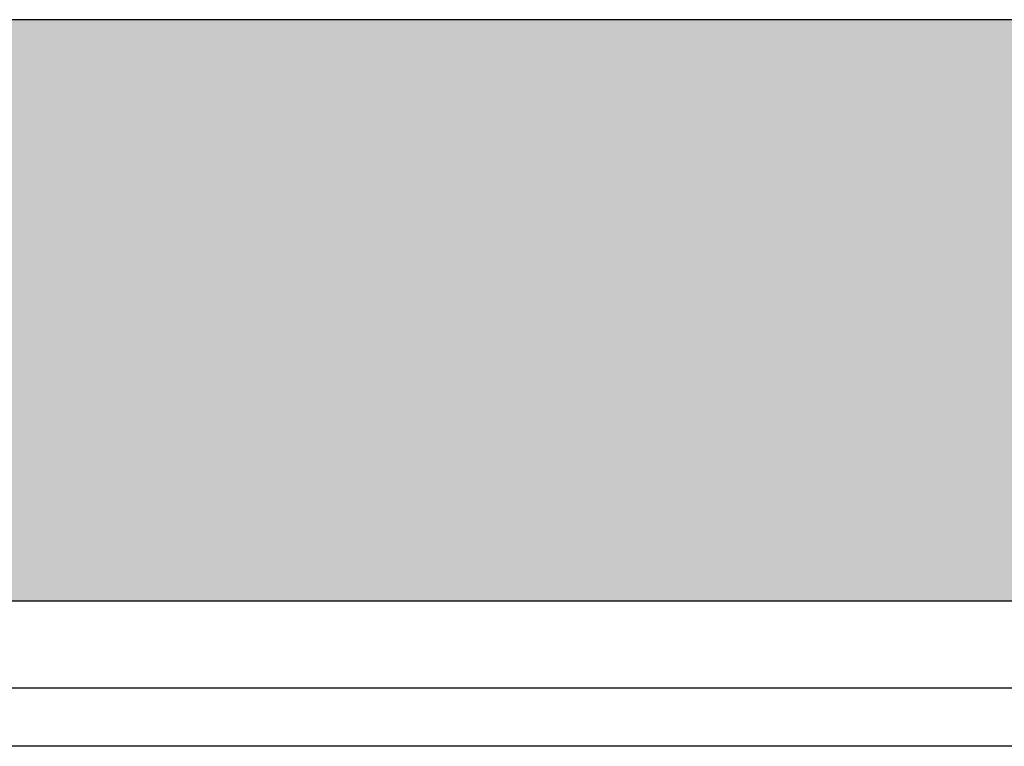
# Model space of a CAD drawing. Header units: millimetres. Extents: x -59761 to 112741, y -57975 to 46221.
# Tile 421 of 421: x 34148 to 34487, y 7599 to 7849. Entities that reach past the tile are written whole.
import ezdxf

# ---------------------------------------------------------------- set-up
doc = ezdxf.new("R2010")
doc.units = ezdxf.units.MM
doc.linetypes.add('Wipeout_Contour', pattern=[1000, 0, -1000])
doc.layers.add('Конструктив - Стены Блок 200 нов', color=7, linetype='Continuous')
doc.layers.add('Конструктив - Стены Внутр сущ.', color=7, linetype='Continuous')

msp = doc.modelspace()

# ---------------------------------------------------------------- hatches: boundary and pattern name
at = {"layer": 'Конструктив - Стены Внутр сущ.', "linetype": 'Continuous', "lineweight": 15}
msp.add_hatch(color=7, dxfattribs=at).paths.add_polyline_path([(32660.06, 7649), (35700.06, 7649), (35700.06, 7849), (32660.06, 7849)])

# ---------------------------------------------------------------- linework, layer by layer
at = {"layer": 'Конструктив - Стены Внутр сущ.', "color": 7, "linetype": 'Continuous', "lineweight": 30, "flags": 128}
for points in [[(35700.06, 7849), (32660.06, 7849)], [(32660.06, 7649), (35700.06, 7649)]]:
    msp.add_lwpolyline(points, dxfattribs=at)

# ---------------------------------------------------------------- wipeouts: each hides what was drawn before it
at = {"color": 254, "linetype": 'Wipeout_Contour', "lineweight": 0, "ltscale": 10029228.26883167}
msp.add_wipeout([(35670.06, 7619), (32460.06, 7619), (32460.06, 7599), (35670.06, 7599)], dxfattribs=at).dxf.layer = 'Конструктив - Стены Блок 200 нов'

# ---------------------------------------------------------------- next in the draw order: hatches: boundary and pattern name
at = {"layer": 'Конструктив - Стены Блок 200 нов', "linetype": 'Continuous', "lineweight": 5}
h = msp.add_hatch(dxfattribs=at)
h.set_pattern_fill('ШТУКАТУРКА__ГИПС_01_000D', color=252, style=0, pattern_type=2)
h.set_pattern_definition([(45, (-45000, -53650), (-111.36932, 111.36932), [0, -105, 0, -157.5]), (110, (-44650, -53650), (148.0016, 53.86817), [0, -77, 0, -133])])
h.paths.add_polyline_path([(35670.06, 7619), (32460.06, 7619), (32460.06, 7599), (35670.06, 7599)])

# ---------------------------------------------------------------- next in the draw order: linework, layer by layer
at = {"layer": 'Конструктив - Стены Блок 200 нов', "color": 7, "linetype": 'Continuous', "lineweight": 30}
msp.add_line((35470.06, 7599), (32660.06, 7599), dxfattribs=at)
at = {"layer": 'Конструктив - Стены Блок 200 нов', "color": 7, "linetype": 'Continuous', "lineweight": 30, "flags": 128}
msp.add_lwpolyline([(35670.06, 7619), (32460.06, 7619)], dxfattribs=at)

doc.saveas('drawing.dxf')
